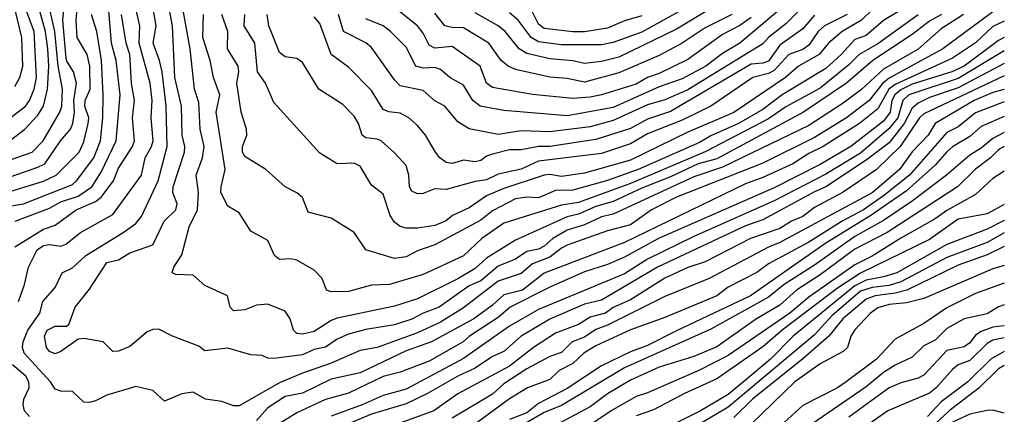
# Model space of a CAD drawing. Header units: metres. Extents: x -51132 to -49532, y -231222 to -229437.
# Tile 646 of 656: x -49617 to -49532, y -229963 to -229929. Entities that reach past the tile are written whole.
import ezdxf

# ---------------------------------------------------------------- set-up
doc = ezdxf.new("R2010")
doc.units = ezdxf.units.M
for name, color, linetype in [('CONTOUR_HALF', 8, 'Continuous'), ('CONTOUR_INDEX', 1, 'Continuous'), ('CONTOUR_INTER', 3, 'Continuous')]:
    doc.layers.add(name, color=color, linetype=linetype)

msp = doc.modelspace()

# ---------------------------------------------------------------- linework, layer by layer
at = {"layer": 'CONTOUR_HALF'}
for points, elevation in [([(-49618.58, -229942.601), (-49615.58, -229941.569), (-49614.985, -229941.259), (-49613.615, -229939.259), (-49612.741, -229938.259), (-49612.548, -229937.759), (-49612.4, -229936.759), (-49612.445, -229935.759), (-49612.213, -229934.259), (-49612.482, -229933.259), (-49613.08, -229932.271), (-49613.16, -229931.759), (-49613.425, -229928.759), (-49613.27, -229927.259), (-49613.492, -229925.259), (-49614.08, -229924.203), (-49615.128, -229922.759), (-49615.177, -229920.759), (-49615.816, -229918.759), (-49617.08, -229916.349), (-49618.08, -229915.359)], 51.5), ([(-49618.08, -229939.307), (-49616.721, -229938.259), (-49615.58, -229937.019), (-49615.099, -229936.259), (-49614.731, -229934.759), (-49614.624, -229932.759), (-49614.715, -229931.259), (-49614.904, -229929.759), (-49615.625, -229927.259), (-49615.983, -229925.259), (-49617.08, -229921.905), (-49618.826, -229919.759)], 50.5), ([(-49617.58, -229934.547), (-49617.142, -229933.759), (-49616.89, -229932.759), (-49616.988, -229930.259), (-49617.937, -229926.259)], 49.5), ([(-49537.05, -229928.259), (-49538.08, -229928.852), (-49539.58, -229930.004), (-49543.009, -229932.259), (-49545.305, -229934.259), (-49549.043, -229936.759), (-49556.58, -229940.822), (-49558.203, -229941.259), (-49560.58, -229942.412), (-49563.08, -229943.372), (-49565.58, -229944.536), (-49567.08, -229944.984), (-49568.58, -229945.658), (-49569.58, -229945.896), (-49574.08, -229947.921), (-49576.58, -229949.489), (-49577.58, -229950.367), (-49579.08, -229951.28), (-49582.58, -229953.025), (-49584.58, -229953.667), (-49589.58, -229954.709), (-49590.08, -229954.9), (-49591.58, -229955.854), (-49592.58, -229956.082), (-49593.08, -229956.035), (-49593.361, -229955.759), (-49593.638, -229954.759), (-49594.08, -229954.096), (-49595.58, -229953.495), (-49596.58, -229953.582), (-49597.58, -229953.966), (-49598.58, -229954.05), (-49598.859, -229953.759), (-49599.097, -229952.759), (-49601.08, -229951.852), (-49602.08, -229950.973), (-49603.58, -229950.902), (-49603.908, -229950.759), (-49603.757, -229950.259), (-49603.08, -229949.179), (-49602.443, -229946.759), (-49601.704, -229945.259), (-49601.622, -229943.759), (-49601.821, -229942.259), (-49601.26, -229940.759), (-49601.14, -229939.759), (-49601.483, -229938.259), (-49601.58, -229935.916), (-49601.967, -229934.759), (-49602.336, -229931.259), (-49603.151, -229926.759)], 55.5), ([(-49548.246, -229926.759), (-49550.58, -229929.076), (-49552.067, -229930.259), (-49552.58, -229930.835), (-49559.08, -229934.817), (-49561.08, -229935.698), (-49562.58, -229936.143), (-49565.58, -229937.5), (-49567.58, -229938.036), (-49571.08, -229938.47), (-49573.58, -229938.406), (-49575.58, -229938.719), (-49578.08, -229938.208), (-49579.08, -229937.61), (-49580.206, -229936.259), (-49581.08, -229935.774), (-49582.08, -229934.892), (-49584.08, -229934.47), (-49584.58, -229933.963), (-49586.58, -229931.155), (-49587.08, -229930.74), (-49589.015, -229929.759), (-49589.464, -229928.259)], 58.5), ([(-49531.58, -229927.318), (-49536.912, -229931.259), (-49541.58, -229933.802), (-49542.147, -229934.259), (-49543.319, -229935.759), (-49545.286, -229937.259), (-49548.08, -229938.988), (-49552.58, -229941.216), (-49560.08, -229944.165), (-49562.257, -229945.259), (-49564.08, -229946.572), (-49566.08, -229947.092), (-49569.58, -229948.358), (-49570.08, -229948.605), (-49571.08, -229949.407), (-49572.58, -229949.963), (-49573.58, -229950.811), (-49575.58, -229951.478), (-49578.58, -229953.799), (-49580.58, -229955.042), (-49582.58, -229955.965), (-49586.08, -229957.253), (-49587.58, -229957.519), (-49590.08, -229958.627), (-49592.58, -229959.487), (-49594.58, -229960.331), (-49598.08, -229962.347), (-49598.58, -229962.344), (-49599.58, -229961.959), (-49601.019, -229961.759), (-49602.08, -229961.135), (-49603.08, -229961.278), (-49604.58, -229961.926), (-49605.58, -229960.998), (-49607.08, -229960.656), (-49609.58, -229961.412), (-49610.58, -229961.91), (-49611.08, -229962.056), (-49611.58, -229962.026), (-49612.58, -229961.094), (-49613.58, -229961.05), (-49614.08, -229960.885), (-49614.476, -229960.259), (-49616.783, -229957.759), (-49616.915, -229957.259), (-49616.872, -229956.759), (-49616.463, -229955.759), (-49615.405, -229954.259), (-49615.147, -229953.259), (-49614.08, -229952.026), (-49613.48, -229950.759), (-49612.58, -229950.325), (-49611.419, -229949.259), (-49608.167, -229947.259), (-49607.08, -229946.47), (-49606.58, -229945.85), (-49605.118, -229942.759), (-49604.356, -229939.759), (-49604.444, -229936.259), (-49604.778, -229933.259), (-49605.002, -229932.259), (-49605.572, -229930.759), (-49605.309, -229929.259), (-49605.563, -229927.759)], 54.5), ([(-49539.545, -229927.259), (-49542.08, -229928.78), (-49543.58, -229930.092), (-49544.58, -229930.452), (-49545.767, -229931.759), (-49547.08, -229932.963), (-49550.881, -229935.259), (-49552.58, -229936.529), (-49554.693, -229937.759), (-49557.08, -229938.821), (-49558.08, -229939.417), (-49563.413, -229941.759), (-49566.08, -229942.709), (-49569.08, -229943.562), (-49570.58, -229943.578), (-49572.08, -229944.217), (-49573.08, -229944.16), (-49574.08, -229944.32), (-49576.08, -229945.349), (-49577.08, -229946.182), (-49581.08, -229948.311), (-49582.58, -229948.842), (-49583.58, -229949.375), (-49584.58, -229949.505), (-49587.08, -229948.744), (-49588.08, -229947.255), (-49590.08, -229946.004), (-49592.08, -229945.479), (-49592.58, -229944.211), (-49593.08, -229943.793), (-49594.08, -229943.271), (-49595.764, -229941.759), (-49597.58, -229940.625), (-49597.789, -229940.259), (-49597.807, -229939.759), (-49597.421, -229938.759), (-49597.438, -229938.259), (-49597.912, -229936.759), (-49598.295, -229934.259), (-49598.106, -229933.259), (-49598.169, -229932.759), (-49599.095, -229931.259), (-49599.08, -229929.759), (-49599.591, -229928.259)], 56.5), ([(-49553.58, -229928.533), (-49554.58, -229929.22), (-49556.08, -229930), (-49559.08, -229932.179), (-49561.58, -229933.398), (-49562.58, -229933.739), (-49563.58, -229934.323), (-49566.58, -229935.269), (-49567.58, -229935.477), (-49569.08, -229935.587), (-49572.58, -229935.234), (-49576.08, -229934.612), (-49576.58, -229934.251), (-49577.149, -229932.759), (-49579.58, -229931.042), (-49581.08, -229931.206), (-49581.58, -229930.94), (-49582.08, -229929.886), (-49582.58, -229929.259), (-49584.58, -229927.666)], 59.5), ([(-49557.08, -229927.748), (-49560.08, -229929.547), (-49565.08, -229931.974), (-49566.58, -229932.373), (-49568.08, -229932.534), (-49569.08, -229932.304), (-49571.08, -229932.131), (-49573.08, -229931.652), (-49573.75, -229931.259), (-49574.956, -229929.759), (-49575.58, -229929.253), (-49577.58, -229928.135)], 60.5), ([(-49618.58, -229945.052), (-49616.822, -229944.759), (-49612.58, -229943.072), (-49612.215, -229942.759), (-49610.714, -229940.759), (-49610.13, -229939.259), (-49609.933, -229937.259), (-49609.898, -229935.259), (-49610.041, -229932.259), (-49610.461, -229929.759), (-49610.925, -229928.259)], 52.5), ([(-49617.58, -229948.489), (-49615.08, -229946.951), (-49614.08, -229946.599), (-49612.251, -229945.259), (-49610.58, -229944.558), (-49610.08, -229944.175), (-49608.998, -229942.759), (-49608.58, -229941.634), (-49607.363, -229939.759), (-49607.188, -229939.259), (-49607.352, -229937.259), (-49607.174, -229935.759), (-49607.448, -229934.259), (-49607.575, -229931.759), (-49607.92, -229930.759), (-49608.299, -229928.259)], 53.5), ([(-49545.243, -229928.259), (-49547.223, -229929.259), (-49547.761, -229929.759), (-49548.58, -229930.941), (-49549.08, -229931.313), (-49550.3, -229931.759), (-49551.58, -229933.143), (-49552.08, -229933.396), (-49553.436, -229933.759), (-49557.08, -229936.24), (-49559.58, -229937.48), (-49562.58, -229938.654), (-49564.08, -229939.513), (-49566.58, -229940.366), (-49572.08, -229941.042), (-49573.58, -229941.718), (-49575.58, -229942.172), (-49576.58, -229942.648), (-49577.58, -229942.808), (-49580.08, -229943.5), (-49581.08, -229943.442), (-49582.08, -229943.836), (-49582.58, -229943.873), (-49583.08, -229943.648), (-49583.292, -229943.259), (-49583.326, -229942.259), (-49583.58, -229941.402), (-49584.58, -229940.3), (-49585.756, -229939.259), (-49586.08, -229939.115), (-49587.08, -229939.014), (-49587.386, -229938.759), (-49587.702, -229937.759), (-49588.08, -229937.109), (-49589.08, -229936.112), (-49591.165, -229934.759), (-49592.58, -229932.457), (-49593.08, -229932.092), (-49594.08, -229931.967), (-49594.58, -229931.563), (-49595.511, -229929.259), (-49595.646, -229928.259)], 57.5), ([(-49563.08, -229928.39), (-49564.58, -229928.824), (-49566.08, -229929.446), (-49568.08, -229929.773), (-49569.08, -229929.786), (-49571.58, -229929.477), (-49572.08, -229929.108), (-49572.58, -229928.051)], 61.5), ([(-49531.58, -229930.279), (-49532.08, -229930.529), (-49535.08, -229932.772), (-49536.135, -229933.259), (-49539.58, -229934.345), (-49540.58, -229934.819), (-49541.105, -229935.259), (-49541.343, -229935.759), (-49541.5, -229936.759), (-49542.08, -229937.549), (-49544.928, -229939.759), (-49547.58, -229941.32), (-49551.58, -229943.371), (-49561.629, -229947.759), (-49564.58, -229949.4), (-49566.08, -229950.035), (-49568.08, -229950.679), (-49571.08, -229952.015), (-49574.524, -229953.759), (-49575.58, -229954.633), (-49578.063, -229956.259), (-49578.606, -229956.759), (-49581.58, -229958.44), (-49584.08, -229959.405), (-49585.58, -229959.791), (-49588.58, -229961.221), (-49590.58, -229961.788), (-49593.08, -229962.933), (-49595.58, -229964.519)], 53.5), ([(-49531.58, -229932.53), (-49535.58, -229934.639), (-49538.08, -229935.485), (-49539.08, -229936.001), (-49539.58, -229936.425), (-49540.293, -229937.759), (-49541.58, -229939.434), (-49543.58, -229940.936), (-49547.08, -229943.28), (-49548.08, -229943.702), (-49552.58, -229946.152), (-49554.08, -229946.674), (-49561.71, -229950.259), (-49566.58, -229953.14), (-49568.08, -229953.475), (-49571.08, -229954.798), (-49573.58, -229956.277), (-49575.08, -229957.594), (-49576.08, -229958.041), (-49577.58, -229959.061), (-49579.08, -229959.743), (-49581.702, -229961.259), (-49583.58, -229962.161), (-49586.58, -229963.05), (-49589.434, -229964.259)], 52.5), ([(-49531.58, -229934.804), (-49532.58, -229935.072), (-49534.192, -229935.759), (-49537.58, -229937.755), (-49538.206, -229938.759), (-49539.58, -229940.22), (-49540.681, -229941.759), (-49543.08, -229943.784), (-49551.08, -229948.112), (-49552.08, -229948.508), (-49557.23, -229951.259), (-49561.08, -229952.828), (-49566.08, -229955.316), (-49567.08, -229955.694), (-49568.08, -229956.365), (-49569.14, -229956.759), (-49570.08, -229957.696), (-49571.08, -229958.031), (-49573.08, -229959.111), (-49575.08, -229960.413), (-49576.08, -229961.325), (-49579.58, -229963.416)], 51.5), ([(-49531.58, -229937.147), (-49533.58, -229938.005), (-49534.58, -229938.881), (-49536.08, -229939.783), (-49536.58, -229940.213), (-49537.58, -229941.374), (-49540.08, -229943.63), (-49543.196, -229945.759), (-49547.08, -229948.163), (-49553.627, -229952.759), (-49560.08, -229955.791), (-49562.58, -229957.089), (-49564.08, -229957.627), (-49566.58, -229958.847), (-49569.58, -229960.831), (-49572.08, -229962.128), (-49573.08, -229962.945), (-49574.58, -229963.519)], 50.5), ([(-49531.58, -229939.772), (-49532.08, -229940.059), (-49532.77, -229940.759), (-49534.08, -229941.739), (-49535.65, -229943.259), (-49541.776, -229947.259), (-49544.58, -229948.695), (-49547.58, -229950.938), (-49549.645, -229952.259), (-49551.08, -229953.584), (-49553.116, -229954.759), (-49556.58, -229957.201), (-49558.58, -229958.031), (-49561.58, -229958.978), (-49564.08, -229960.11), (-49566.08, -229961.293), (-49567.58, -229962.427), (-49572.58, -229965.094)], 49.5), ([(-49531.58, -229944.796), (-49533.08, -229945.621), (-49535.58, -229946.092), (-49538.08, -229947.852), (-49544.08, -229950.798), (-49546.08, -229952.097), (-49550.895, -229955.759), (-49552.58, -229957.206), (-49556.58, -229959.997), (-49559.385, -229961.259), (-49562.08, -229962.676), (-49563.58, -229963.216)], 48.5), ([(-49531.58, -229947.279), (-49533.08, -229948.102), (-49536.58, -229949.434), (-49540.58, -229951.54), (-49541.58, -229951.853), (-49543.08, -229952.02), (-49544.08, -229952.351), (-49546.58, -229954.488), (-49548.08, -229956.16), (-49555.58, -229962.436), (-49558.08, -229963.923)], 47.5), ([(-49531.58, -229950.112), (-49532.58, -229950.403), (-49538.58, -229952.995), (-49540.08, -229953.373), (-49541.58, -229953.506), (-49542.58, -229953.801), (-49543.223, -229954.259), (-49544.58, -229955.712), (-49544.921, -229956.259), (-49545.209, -229957.259), (-49545.58, -229957.613), (-49547.58, -229958.672), (-49549.774, -229960.259), (-49555.458, -229965.759)], 46.5), ([(-49531.58, -229953.54), (-49532.08, -229953.709), (-49533.08, -229954.32), (-49535.06, -229954.759), (-49536.58, -229955.59), (-49537.58, -229956.619), (-49538.58, -229957.099), (-49539.58, -229958.092), (-49541.08, -229958.789), (-49542.08, -229959.421), (-49543.58, -229960.674), (-49550.257, -229965.259)], 45.5), ([(-49531.58, -229956.429), (-49532.58, -229956.626), (-49533.08, -229956.9), (-49534.58, -229958.376), (-49535.58, -229958.77), (-49536.08, -229959.157), (-49537.509, -229960.759), (-49538.08, -229961.229), (-49541.709, -229962.759), (-49545.58, -229965.508)], 44.5), ([(-49531.58, -229958.834), (-49532.08, -229959.115), (-49533.776, -229960.759), (-49536.369, -229962.759), (-49537.58, -229963.897)], 43.5)]:
    msp.add_lwpolyline(points, dxfattribs=dict(at, elevation=elevation))
at = {"layer": 'CONTOUR_INDEX'}
for points, elevation in [([(-49619.08, -229938.106), (-49616.658, -229936.259), (-49616.3, -229935.759), (-49615.902, -229934.759), (-49615.712, -229933.759), (-49615.902, -229929.759), (-49616.67, -229927.759), (-49616.936, -229925.259), (-49617.139, -229924.759), (-49617.905, -229923.759)], 50), ([(-49535.135, -229928.259), (-49537.08, -229929.515), (-49539.08, -229931.28), (-49542.08, -229933.025), (-49543.951, -229934.759), (-49545.58, -229935.975), (-49548.58, -229937.93), (-49556.08, -229941.558), (-49558.58, -229942.402), (-49565.58, -229945.635), (-49566.58, -229945.882), (-49568.08, -229946.574), (-49569.58, -229947.037), (-49570.808, -229947.759), (-49571.58, -229948.436), (-49572.08, -229948.698), (-49573.08, -229948.9), (-49574.08, -229949.563), (-49575.58, -229950.186), (-49577.08, -229951.447), (-49578.08, -229951.897), (-49580.693, -229953.759), (-49582.08, -229954.274), (-49583.08, -229954.802), (-49584.58, -229955.272), (-49587.08, -229955.685), (-49588.58, -229956.09), (-49589.58, -229956.53), (-49590.58, -229957.217), (-49591.58, -229957.427), (-49592.58, -229957.884), (-49595.08, -229958.203), (-49595.58, -229958.177), (-49596.08, -229957.947), (-49597.08, -229957.887), (-49599.08, -229957.328), (-49601.08, -229957.541), (-49601.58, -229957.141), (-49603.885, -229956.259), (-49605.08, -229955.662), (-49605.58, -229955.685), (-49606.08, -229955.885), (-49607.58, -229957.158), (-49608.58, -229957.568), (-49609.08, -229957.602), (-49609.9, -229956.759), (-49611.58, -229956.477), (-49612.08, -229956.545), (-49613.58, -229957.607), (-49614.08, -229957.808), (-49614.58, -229957.603), (-49614.84, -229957.259), (-49615, -229956.259), (-49614.773, -229955.759), (-49614.08, -229955.386), (-49613.08, -229955.404), (-49612.878, -229955.259), (-49612.336, -229953.759), (-49611.08, -229952.181), (-49609.58, -229949.864), (-49608.58, -229949.636), (-49607.58, -229949.016), (-49605.58, -229948.312), (-49604.617, -229946.259), (-49603.585, -229945.259), (-49603.473, -229944.759), (-49603.846, -229943.759), (-49603.809, -229943.259), (-49602.839, -229940.259), (-49602.815, -229939.759), (-49603.052, -229938.759), (-49603.1, -229936.259), (-49603.665, -229933.759), (-49603.877, -229929.259), (-49604.339, -229926.759)], 55), ([(-49555.266, -229928.259), (-49557.58, -229929.433), (-49559.58, -229930.754), (-49561.58, -229931.837), (-49565.08, -229933.351), (-49568.08, -229934.171), (-49569.58, -229933.842), (-49571.08, -229933.721), (-49574.08, -229933.054), (-49574.716, -229932.759), (-49575.313, -229932.259), (-49576.382, -229930.759), (-49578.58, -229929.429), (-49579.58, -229929.414), (-49580.202, -229929.259), (-49581.08, -229928.163)], 60), ([(-49531.58, -229938.534), (-49532.58, -229939.054), (-49533.58, -229939.915), (-49534.58, -229940.515), (-49536.598, -229942.259), (-49539.58, -229944.521), (-49542.08, -229946.203), (-49544.58, -229947.596), (-49548.08, -229950.085), (-49550.715, -229951.759), (-49552.08, -229952.877), (-49557.08, -229955.661), (-49564.58, -229959.012), (-49570.08, -229962.307), (-49571.58, -229962.912), (-49581.605, -229968.759)], 50), ([(-49531.58, -229955.362), (-49532.58, -229955.5), (-49533.58, -229955.857), (-49534.08, -229956.176), (-49534.58, -229956.845), (-49535.08, -229957.211), (-49536.58, -229957.531), (-49538.58, -229959.652), (-49539.08, -229959.94), (-49540.58, -229960.338), (-49541.595, -229960.759), (-49545.08, -229963.33)], 45)]:
    msp.add_lwpolyline(points, dxfattribs=dict(at, elevation=elevation))
at = {"layer": 'CONTOUR_INTER'}
for points, elevation in [([(-49618.58, -229943.847), (-49615.08, -229942.766), (-49614.005, -229942.259), (-49611.999, -229940.259), (-49611.58, -229939.347), (-49611.201, -229937.759), (-49611.166, -229937.259), (-49611.498, -229936.259), (-49611.484, -229935.759), (-49611.048, -229934.759), (-49611.069, -229932.759), (-49611.285, -229931.759), (-49612.165, -229930.259), (-49612.261, -229928.759), (-49612.075, -229926.759), (-49613.107, -229922.759), (-49613.747, -229920.759), (-49614.248, -229919.759), (-49614.523, -229918.259), (-49615.58, -229916.759), (-49616.978, -229913.759), (-49617.19, -229912.259)], 52), ([(-49618.58, -229941.118), (-49616.08, -229940.259), (-49615.134, -229939.259), (-49613.677, -229936.759), (-49613.499, -229936.259), (-49613.451, -229934.759), (-49613.82, -229932.759), (-49614.101, -229929.759), (-49614.76, -229926.759), (-49614.68, -229925.759), (-49614.797, -229925.259), (-49615.725, -229923.759), (-49616.274, -229921.259), (-49617.675, -229918.759)], 51), ([(-49617.568, -229946.259), (-49614.58, -229945.141), (-49613.58, -229944.573), (-49612.08, -229944.09), (-49610.892, -229943.259), (-49610.08, -229942.003), (-49608.777, -229939.259), (-49608.433, -229935.259), (-49608.788, -229932.259), (-49609.195, -229930.759), (-49609.673, -229924.759)], 53), ([(-49541.963, -229926.759), (-49543.991, -229928.759), (-49545.669, -229929.759), (-49546.85, -229930.759), (-49547.683, -229931.759), (-49549.469, -229932.759), (-49550.593, -229933.759), (-49555.08, -229936.8), (-49559.08, -229938.513), (-49564.08, -229940.947), (-49568.08, -229942.077), (-49570.08, -229942.365), (-49571.08, -229942.21), (-49571.58, -229942.256), (-49575.08, -229943.408), (-49576.58, -229944.049), (-49578.08, -229945.086), (-49579.539, -229945.759), (-49580.147, -229946.259), (-49581.08, -229946.624), (-49582.58, -229946.863), (-49583.58, -229946.857), (-49584.08, -229946.716), (-49584.58, -229946.346), (-49584.974, -229945.759), (-49585.58, -229943.9), (-49586.58, -229943.132), (-49587.58, -229941.462), (-49588.08, -229941.219), (-49589.58, -229941.265), (-49591.08, -229940.344), (-49595.08, -229935.936), (-49595.809, -229934.259), (-49596.479, -229933.259), (-49596.715, -229930.759), (-49597.656, -229929.259), (-49597.587, -229928.259)], 57), ([(-49558.08, -229926.998), (-49563.08, -229929.816), (-49565.58, -229930.712), (-49566.58, -229930.915), (-49570.08, -229930.898), (-49572.08, -229930.647), (-49572.719, -229930.259), (-49573.826, -229928.759), (-49574.58, -229928.132)], 61), ([(-49617.264, -229953.259), (-49616.742, -229951.759), (-49616.404, -229950.259), (-49615.647, -229948.759), (-49615.08, -229948.382), (-49614.58, -229948.298), (-49613.58, -229948.428), (-49613.146, -229948.259), (-49611.868, -229947.259), (-49609.08, -229945.677), (-49606.578, -229942.259), (-49606.253, -229940.759), (-49605.693, -229939.759), (-49605.573, -229939.259), (-49605.721, -229937.259), (-49605.649, -229935.759), (-49605.821, -229934.259), (-49606.773, -229930.759), (-49606.713, -229929.259), (-49607.06, -229927.759)], 54), ([(-49551.08, -229927.841), (-49554.558, -229930.759), (-49556.08, -229931.668), (-49557.525, -229932.759), (-49559.58, -229933.868), (-49561.58, -229934.577), (-49565.58, -229936.373), (-49569.58, -229937.094), (-49575.08, -229936.627), (-49577.133, -229936.259), (-49577.785, -229935.759), (-49578.58, -229934.408), (-49579.788, -229933.759), (-49580.58, -229933.052), (-49581.08, -229932.873), (-49582.08, -229932.941), (-49582.733, -229932.759), (-49583.58, -229931.111), (-49584.942, -229929.759), (-49585.58, -229929.241), (-49587.08, -229928.647)], 59), ([(-49539.08, -229928.287), (-49542.58, -229930.815), (-49544.184, -229931.759), (-49545.08, -229932.655), (-49547.58, -229934.691), (-49550.58, -229936.313), (-49552.08, -229937.357), (-49557.58, -229940.223), (-49564.08, -229942.968), (-49568.58, -229944.623), (-49570.08, -229944.86), (-49575.08, -229946.444), (-49576.996, -229947.759), (-49578.58, -229949.288), (-49582.08, -229950.903), (-49585.008, -229951.759), (-49586.58, -229951.824), (-49588.58, -229952.382), (-49590.08, -229952.414), (-49590.491, -229952.259), (-49590.872, -229951.259), (-49591.58, -229950.521), (-49593.08, -229949.667), (-49593.58, -229949.543), (-49594.58, -229949.592), (-49595.01, -229949.259), (-49595.58, -229947.935), (-49597.08, -229947.14), (-49598.08, -229945.53), (-49599.08, -229944.942), (-49599.668, -229943.759), (-49599.662, -229943.259), (-49599.313, -229941.759), (-49600.087, -229936.759), (-49599.766, -229935.259), (-49600.324, -229933.759), (-49600.599, -229932.259), (-49601.23, -229930.259), (-49601.184, -229928.259)], 56), ([(-49548.08, -229928.337), (-49549.08, -229929.502), (-49551.08, -229930.947), (-49552.08, -229932.335), (-49552.58, -229932.51), (-49553.58, -229932.59), (-49560.58, -229936.72), (-49562.58, -229937.379), (-49564.08, -229938.203), (-49567.08, -229939.144), (-49571.08, -229939.764), (-49572.08, -229939.757), (-49573.58, -229940.037), (-49574.58, -229940.053), (-49576.08, -229940.423), (-49576.58, -229940.608), (-49577.08, -229940.977), (-49577.58, -229941.096), (-49578.58, -229940.939), (-49579.58, -229941.247), (-49580.08, -229941.145), (-49580.634, -229940.759), (-49581.033, -229940.259), (-49581.879, -229938.759), (-49582.58, -229937.929), (-49583.326, -229937.259), (-49584.08, -229936.845), (-49585.08, -229936.736), (-49585.58, -229936.525), (-49586.58, -229934.881), (-49588.58, -229932.865), (-49590.075, -229931.759), (-49591.08, -229929.05), (-49591.58, -229928.459)], 58), ([(-49531.58, -229928.836), (-49532.58, -229929.324), (-49534.08, -229930.727), (-49536.08, -229932.081), (-49541.08, -229934.356), (-49541.622, -229934.759), (-49542.58, -229936.469), (-49544.153, -229937.759), (-49547.314, -229939.759), (-49548.58, -229940.373), (-49549.963, -229941.259), (-49552.58, -229942.47), (-49554.08, -229943.005), (-49564.58, -229948.114), (-49571.58, -229950.799), (-49573.444, -229952.259), (-49575.08, -229952.664), (-49576.08, -229953.57), (-49577.691, -229954.759), (-49581.36, -229956.759), (-49583.58, -229957.548), (-49587.58, -229959.454), (-49590.08, -229960.012), (-49592.58, -229961.242), (-49594.08, -229961.532), (-49595.58, -229962.521), (-49596.58, -229963.598)], 54), ([(-49531.58, -229931.429), (-49535.58, -229933.844), (-49539.87, -229935.259), (-49540.405, -229935.759), (-49540.846, -229937.259), (-49541.58, -229938.181), (-49544.08, -229940.338), (-49547.08, -229942.156), (-49551.58, -229944.494), (-49558.58, -229947.588), (-49562.58, -229949.559), (-49564.58, -229950.845), (-49572.08, -229953.937), (-49574.58, -229955.406), (-49578.58, -229958.224), (-49583.58, -229960.882), (-49585.58, -229961.444), (-49587.396, -229962.259), (-49590.08, -229963.227)], 53), ([(-49531.58, -229933.607), (-49538.58, -229936.908), (-49538.951, -229937.259), (-49540.645, -229939.759), (-49542.69, -229941.759), (-49545.58, -229943.722), (-49548.08, -229945.074), (-49549.08, -229945.861), (-49550.08, -229946.252), (-49551.08, -229946.899), (-49553.638, -229947.759), (-49557.58, -229949.791), (-49559.08, -229950.28), (-49561.08, -229951.216), (-49564.08, -229953.117), (-49565.58, -229953.785), (-49566.242, -229954.259), (-49567.58, -229954.625), (-49568.58, -229955.26), (-49570.58, -229956.016), (-49572.506, -229957.259), (-49574.58, -229958.882), (-49579.08, -229961.279), (-49581.157, -229962.759), (-49585.08, -229964.192)], 52), ([(-49531.58, -229935.862), (-49534.08, -229936.829), (-49535.58, -229938.05), (-49536.58, -229938.534), (-49539.834, -229942.259), (-49542.08, -229944.059), (-49543.809, -229945.259), (-49545.674, -229946.259), (-49548.58, -229948.1), (-49552.08, -229949.96), (-49553.08, -229950.728), (-49555.58, -229951.992), (-49556.579, -229952.759), (-49561.08, -229954.633), (-49564.08, -229955.718), (-49567.08, -229957.113), (-49568.12, -229957.759), (-49569.08, -229958.661), (-49570.284, -229959.259), (-49571.08, -229960.03), (-49573.035, -229960.759), (-49574.58, -229961.729), (-49578.73, -229964.759)], 51), ([(-49531.58, -229941.915), (-49532.58, -229942.534), (-49534.08, -229943.945), (-49536.58, -229945.334), (-49537.58, -229946.065), (-49540.58, -229947.726), (-49543.08, -229949.314), (-49544.58, -229950.068), (-49548.58, -229952.881), (-49550.217, -229954.259), (-49555.58, -229957.953), (-49558.08, -229959.232), (-49562.58, -229961.195), (-49563.58, -229961.524), (-49565.765, -229962.759), (-49568.08, -229964.324)], 49), ([(-49531.58, -229946.19), (-49533.08, -229946.968), (-49536.58, -229948.295), (-49540.929, -229950.759), (-49542.08, -229951.117), (-49543.58, -229951.382), (-49544.58, -229951.887), (-49549.939, -229956.259), (-49551.897, -229958.259), (-49554.251, -229960.259), (-49555.58, -229961.335), (-49557.975, -229962.759), (-49560.08, -229963.807)], 48), ([(-49531.58, -229948.462), (-49533.08, -229949.193), (-49535.58, -229950.083), (-49540.064, -229952.259), (-49541.08, -229952.533), (-49542.795, -229952.759), (-49543.58, -229953.06), (-49545.623, -229954.759), (-49546.841, -229956.259), (-49549.08, -229958.243), (-49553.453, -229961.759), (-49555.08, -229963.355)], 47), ([(-49531.58, -229951.654), (-49534.08, -229952.569), (-49536.58, -229953.808), (-49538.58, -229955.154), (-49541.08, -229956.541), (-49542.692, -229958.259), (-49545.312, -229960.259), (-49546.08, -229960.773), (-49549.08, -229962.317), (-49550.691, -229963.759)], 46), ([(-49531.58, -229957.606), (-49532.742, -229958.259), (-49534.747, -229960.259), (-49537.08, -229961.994), (-49538.246, -229963.259)], 44), ([(-49616.297, -229963.259), (-49616.734, -229962.759), (-49616.859, -229962.259), (-49616.788, -229961.759), (-49616.345, -229960.759), (-49616.363, -229960.259), (-49616.634, -229959.759), (-49617.794, -229958.759)], 54), ([(-49531.58, -229962.96), (-49532.58, -229962.716), (-49533.08, -229962.744), (-49534.58, -229963.045), (-49536.08, -229963.753)], 43)]:
    msp.add_lwpolyline(points, dxfattribs=dict(at, elevation=elevation))

doc.saveas('drawing.dxf')
